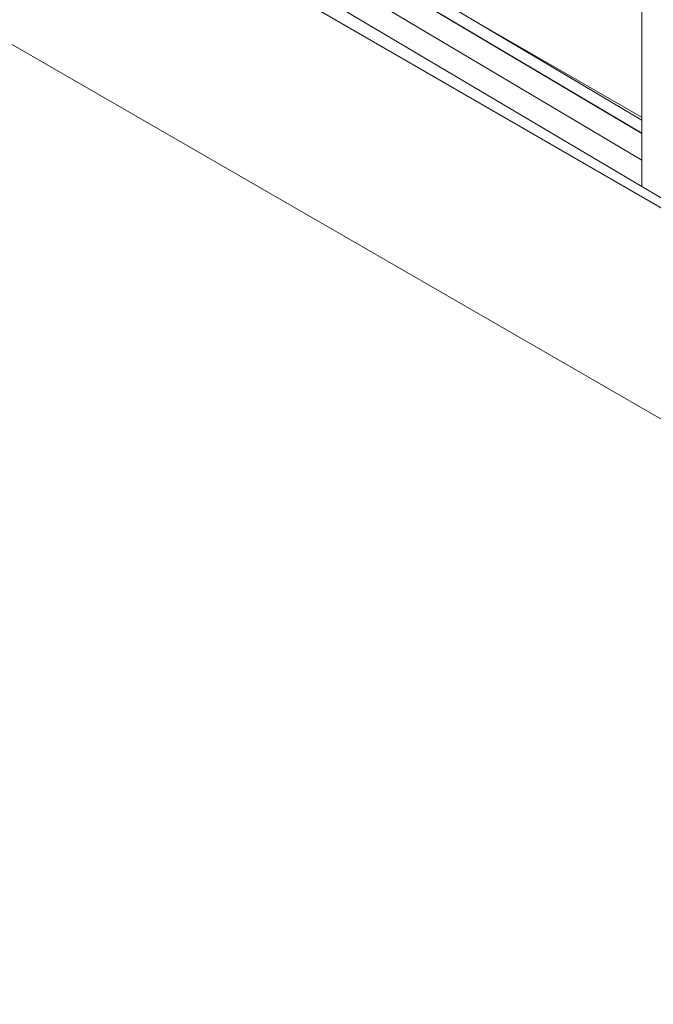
# Model space of a CAD drawing. Header units: metres. Extents: x -33 to 126, y -29 to 31.
# Tile 281 of 656: x 50.504 to 51.483, y -6.062 to -4.541. Entities that reach past the tile are written whole.
import ezdxf

# ---------------------------------------------------------------- set-up
doc = ezdxf.new("R2010")
doc.units = ezdxf.units.M
for name, color, linetype, lineweight in [('A-DETL-THIN', 151, 'Continuous', 18), ('A-GLAZ-CURT', 52, 'Continuous', 18), ('A-GLAZ-CWMG', 51, 'Continuous', 18), ('A-WALL', 113, 'Continuous', 18)]:
    doc.layers.add(name, color=color, linetype=linetype, lineweight=lineweight)

# ---------------------------------------------------------------- blocks, each defined once
blk = doc.blocks.new('Montante retangular - 50 x 150 mm-965673-PERSPECTIVA GERAL')
at = {"layer": 'A-GLAZ-CWMG', "lineweight": 9}
for p, q in [((-24.44, -4.1573), (-24.4042, -4.1372)), ((-23.9519, -4.4056), (-24.4042, -4.1372)), ((-24.44, -4.1982), (-24.44, -4.1573)), ((-23.9519, -4.447), (-24.44, -4.1573)), ((-24.44, -4.1982), (-23.9519, -4.4878)), ((-23.9519, -4.447), (-23.9519, -4.4878))]:
    blk.add_line(p, q, dxfattribs=at)
blk = doc.blocks.new('Montante retangular - 50 x 150 mm-966039-PERSPECTIVA GERAL')
at = {"layer": 'A-GLAZ-CWMG', "lineweight": 9}
for p, q in [((-24.4749, -3.7018), (-24.4749, -4.1775)), ((-24.44, -4.1982), (-24.44, -3.7225)), ((-24.4042, -3.7642), (-24.4042, -4.1376)), ((-24.44, -4.1982), (-24.4749, -4.1775))]:
    blk.add_line(p, q, dxfattribs=at)
blk = doc.blocks.new('Painel do sistema - Envidraçado-966042-PERSPECTIVA GERAL')
at = {"layer": 'A-GLAZ-CURT', "lineweight": 9}
for p, q in [((-22.8355, -4.6951), (-22.8355, -5.0685)), ((-22.8176, -5.0584), (-22.8176, -4.7057)), ((-22.8355, -5.0685), (-22.8176, -5.0584)), ((-22.3829, -5.3164), (-22.8176, -5.0584)), ((-22.8355, -5.0685), (-22.3829, -5.3371))]:
    blk.add_line(p, q, dxfattribs=at)

msp = doc.modelspace()

# ---------------------------------------------------------------- linework, layer by layer
at = {"layer": 'A-DETL-THIN', "lineweight": 9}
msp.add_line((49.8787, -4.2246), (53.0607, -6.0617), dxfattribs=at)
at = {"layer": 'A-WALL', "lineweight": 9}
for p, q in [((52.4534, -5.3845), (49.8787, -3.898)), ((49.8787, -4.2246), (53.0607, -6.0617)), ((51.0131, -4.4305), (51.4654, -4.6916))]:
    msp.add_line(p, q, dxfattribs=at)

# ---------------------------------------------------------------- block references
at = {"layer": 'A-GLAZ-CURT', "lineweight": 9}
msp.add_blockref('Painel do sistema - Envidraçado-966042-PERSPECTIVA GERAL', (73.8482, 0.6207), dxfattribs=at)
at = {"layer": 'A-GLAZ-CWMG', "lineweight": 9}
for name, p in [('Montante retangular - 50 x 150 mm-966039-PERSPECTIVA GERAL', (75.9402, -0.6207)), ('Montante retangular - 50 x 150 mm-965673-PERSPECTIVA GERAL', (75.4172, -0.3104))]:
    msp.add_blockref(name, p, dxfattribs=at)

doc.saveas('drawing.dxf')
